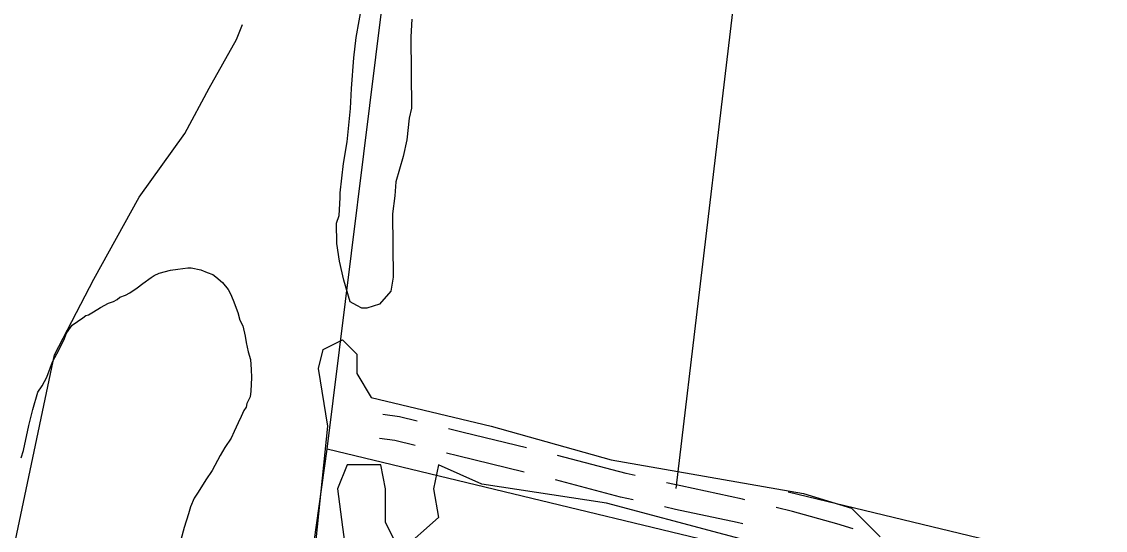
# Model space of a CAD drawing. Extents: x 3250478 to 3288318, y 788638 to 816472.
# Drawn here: x 3255004 to 3256355, y 805398 to 806032 of the extents above; entities that cross this region are included whole.
import ezdxf

# ---------------------------------------------------------------- set-up
doc = ezdxf.new("R2010")
doc.units = 0
for name, color, linetype in [('V-ROAD-CNTR', 7, 'Continuous'), ('V-SITE-VEGE', 7, 'Continuous'), ('V-TOPO-SHOR', 7, 'Continuous')]:
    doc.layers.add(name, color=color, linetype=linetype)

msp = doc.modelspace()

# ---------------------------------------------------------------- linework, layer by layer
at = {"layer": 'V-ROAD-CNTR'}
for points in [[(3255497.1, 805534.3), (3255475, 805539.7), (3255454.3, 805542.6)], [(3255633.2, 805501.2), (3255554.4, 805520.4), (3255536, 805524.9)], [(3255494.6, 805504), (3255469.3, 805510.2), (3255450.1, 805512.9)], [(3255630.6, 805470.9), (3255547.3, 805491.3), (3255533.5, 805494.6)], [(3255768.8, 805466.5), (3255757.8, 805469), (3255672, 805491.7)], [(3255766.3, 805436.4), (3255750.7, 805439.9), (3255669.5, 805461.3)], [(3255905.6, 805436.5), (3255902.5, 805437.3), (3255825.8, 805453.7), (3255807.8, 805457.7)], [(3255903, 805406.3), (3255895.8, 805408.1), (3255819.3, 805424.4), (3255805.3, 805427.5)], [(3256040.7, 805400.2), (3256020.2, 805406.4), (3255964.8, 805421.8), (3255944.4, 805426.9)]]:
    msp.add_lwpolyline(points, dxfattribs=at)
at = {"layer": 'V-SITE-VEGE'}
for p, q in [((3255421, 806012.5), (3255428.4, 806053.8)), ((3255490.4, 806035.5), (3255489, 806013.3)), ((3255418.1, 805987.1), (3255421, 806012.5)), ((3255489, 806013.3), (3255490.1, 805924.6)), ((3255415.4, 805949.1), (3255418.1, 805987.1)), ((3255414.1, 805923.8), (3255415.4, 805949.1)), ((3255409.8, 805882.5), (3255414.1, 805923.8)), ((3255490.1, 805924.6), (3255487, 805911.9)), ((3255487, 805911.9), (3255484.2, 805885)), ((3255405.4, 805855.6), (3255409.8, 805882.5)), ((3255484.2, 805885), (3255479.7, 805864.3)), ((3255401, 805819.1), (3255405.4, 805855.6)), ((3255479.7, 805864.3), (3255470.5, 805832.6)), ((3255470.5, 805832.6), (3255469.2, 805815.1)), ((3255401.1, 805812.8), (3255401, 805819.1)), ((3255469.2, 805815.1), (3255466.2, 805792.9)), ((3255399.8, 805790.6), (3255401.1, 805812.8)), ((3255396.7, 805781.1), (3255399.8, 805790.6)), ((3255466.2, 805792.9), (3255467.2, 805713.8)), ((3255397, 805755.7), (3255396.7, 805781.1)), ((3255400.4, 805733.6), (3255397, 805755.7)), ((3255405.5, 805709.9), (3255400.4, 805733.6)), ((3255413.7, 805683.1), (3255405.5, 805709.9)), ((3255467.2, 805713.8), (3255464.2, 805696.3)), ((3255464.2, 805696.3), (3255450.1, 805680.3)), ((3255421.7, 805678.4), (3255413.7, 805683.1)), ((3255450.1, 805680.3), (3255434.4, 805675.4)), ((3255428, 805675.3), (3255421.7, 805678.4)), ((3255434.4, 805675.4), (3255428, 805675.3))]:
    msp.add_line(p, q, dxfattribs=at)
for points in [[(3255118.5, 805683.3), (3255123, 805686.1), (3255126.5, 805688.8), (3255133.6, 805691.6), (3255139, 805694.3), (3255147.9, 805700.7), (3255154.9, 805706.1), (3255165.6, 805713.4), (3255169.1, 805716.1), (3255175.4, 805718.9), (3255189.6, 805722.6), (3255198.6, 805723.6), (3255211.1, 805725.5), (3255215.5, 805725.6), (3255227.2, 805723.1), (3255235.3, 805719.6), (3255242.5, 805717), (3255246.1, 805714.3), (3255254.2, 805707.3), (3255261.5, 805698.4), (3255264.2, 805693.1), (3255267.9, 805685.1), (3255273.4, 805669.9), (3255276.2, 805660.1), (3255279.9, 805653), (3255282.7, 805640.5), (3255283.7, 805632.5), (3255286.5, 805620.9), (3255289.3, 805611.1), (3255290.3, 805598.6), (3255290.5, 805588.7), (3255289.8, 805571.7), (3255288.9, 805564.6), (3255284.6, 805556.5), (3255283.7, 805552), (3255281.1, 805547.5), (3255277.6, 805540.3), (3255274.1, 805532.2), (3255268.9, 805521.4)], [(3255003.6, 805488.8), (3255006.2, 805497.8), (3255013, 805529.2), (3255018.1, 805548.9), (3255024.1, 805570.5), (3255029.4, 805578.6), (3255035.6, 805589.4), (3255042.5, 805608.2), (3255047.7, 805618.1), (3255056.5, 805635.2), (3255060, 805644.2), (3255067, 805654.1), (3255080.3, 805663.2), (3255083.9, 805665.9), (3255087.4, 805666.9), (3255093.6, 805670.5), (3255102.5, 805676), (3255112.3, 805681.5), (3255118.5, 805683.3)], [(3255368, 805354.3), (3255385.9, 805528), (3255373.9, 805599.9), (3255379.9, 805623.9), (3255403.9, 805635.9), (3255421.8, 805617.9), (3255421.8, 805593.9), (3255439.8, 805564), (3255589.5, 805528), (3255739.1, 805486.1), (3255978.6, 805444.1), (3256038.5, 805426.2), (3256074.4, 805390.2)], [(3255268.9, 805521.4), (3255265.4, 805513.3), (3255257.5, 805501.6), (3255251.3, 805491.7), (3255241.7, 805472.8), (3255233.8, 805461.1), (3255224.1, 805445.8), (3255218.9, 805438.6), (3255214.5, 805427.8), (3255211.9, 805418.8), (3255206.8, 805401.7), (3255202.5, 805386.5)], [(3256026.5, 805354.3), (3255733.1, 805432.2), (3255577.5, 805456.1), (3255523.6, 805480.1), (3255517.6, 805450.1), (3255523.6, 805414.2), (3255475.7, 805372.2), (3255457.8, 805408.2), (3255457.8, 805450.1), (3255451.8, 805480.1), (3255409.9, 805480.1), (3255397.9, 805450.1), (3255403.9, 805402.2), (3255409.9, 805360.3)]]:
    msp.add_lwpolyline(points, dxfattribs=at)
at = {"layer": 'V-TOPO-SHOR'}
for points in [[(3256091.8, 805329.3), (3255385, 805499.6), (3255460.8, 806112), (3255589.5, 806981.3), (3255611.4, 807115.6)], [(3256014.4, 807115.6), (3255940.9, 806470.9), (3255819.7, 805450.4)], [(3255959.5, 805446.5), (3256602.1, 805291.4), (3256836.4, 805227.1), (3256866.7, 805363.1), (3256893.1, 805385.8), (3256912, 805408.5), (3256931, 805438.7), (3256942.3, 805468.9), (3256949.9, 805518.1), (3256957.4, 805552.1), (3256995.3, 805688.2), (3257018, 805741.1), (3257033.1, 805797.8), (3257112.6, 806088.8), (3257222.3, 806561.2), (3257335.9, 807056.4), (3257351.5, 807115.6)], [(3254651.4, 804418.8), (3254749.9, 805208.8), (3254901.1, 805242.7), (3254969.1, 805257.8), (3255044.8, 805616.9), (3255094, 805711.4), (3255150.7, 805813.4), (3255207.5, 805892.8), (3255237.7, 805949.5), (3255271.7, 806009.9), (3255279.3, 806028.8)], [(3254661, 804162.6), (3255136.2, 804024.5), (3255182.2, 804055.1), (3255385, 805499.6)]]:
    msp.add_lwpolyline(points, dxfattribs=at)

doc.saveas('drawing.dxf')
